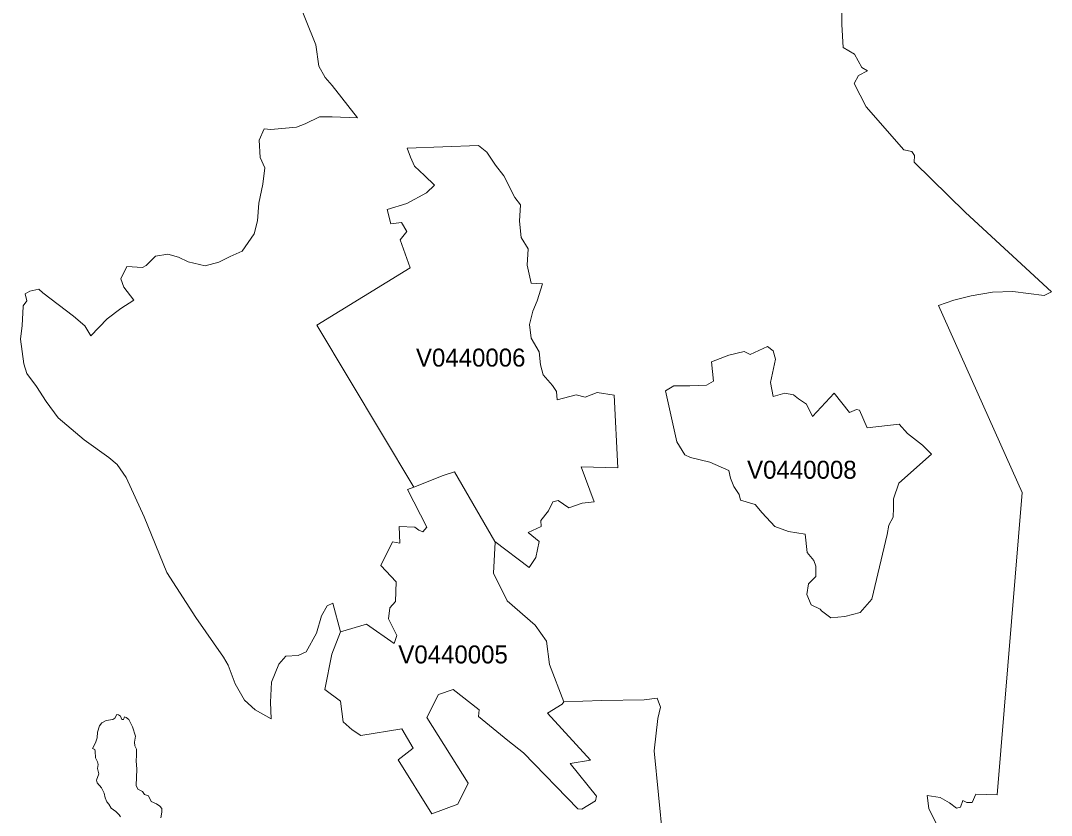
# Model space of a CAD drawing. Extents: x 369010 to 735936, y 6377141 to 6616555.
# Drawn here: x 380842 to 386582, y 6458370 to 6462793 of the extents above; entities that cross this region are included whole.
import ezdxf
from ezdxf.enums import TextEntityAlignment as Align

# ---------------------------------------------------------------- set-up
doc = ezdxf.new("R2010")
doc.units = 0
doc.header["$LTSCALE"] = 40
doc.layers.add('3', color=7, linetype='Continuous', lineweight=13)
doc.layers.add('4', color=7, linetype='Continuous')

msp = doc.modelspace()

# ---------------------------------------------------------------- linework, layer by layer
at = {"layer": '3'}
for points in [[(382370.35, 6462944.88), (382485.87, 6462658.56), (382503.42, 6462538.73), (382537.51, 6462477), (382576.9, 6462430.99), (382718.74, 6462252.41), (382576.9, 6462257.54), (382506.06, 6462257.05), (382425.96, 6462218.98), (382378.79, 6462199.28), (382235.63, 6462186.04), (382197.57, 6462191.34), (382169.93, 6462128.28), (382175.22, 6462031.13), (382202.2, 6461974.03), (382190.45, 6461882.01), (382168.11, 6461776.92), (382161.49, 6461678.28), (382141.79, 6461606.12), (382074.93, 6461509.96), (382008.06, 6461479.84), (381945.01, 6461448.23), (381870.2, 6461427.21), (381775.53, 6461450.88), (381721.74, 6461475.87), (381661, 6461492.42), (381593.97, 6461481.83), (381540.18, 6461430.68), (381520.49, 6461418.77), (381433.93, 6461424.06), (381399.67, 6461355.71), (381416.72, 6461308.38), (381472, 6461237.54), (381399.67, 6461190.21), (381323.37, 6461133.94), (381232.84, 6461037.94), (381198.75, 6461093.22), (381135.69, 6461148.33), (380966.38, 6461278.42), (380942.71, 6461298.12), (380894.06, 6461286.36), (380867.91, 6461271.8), (380875.68, 6461232.41), (380855.99, 6461206.1), (380855.82, 6461201.79), (380849.7, 6461096.04), (380841.92, 6461019.74), (380860.29, 6460881.87), (380876.02, 6460829.24), (380929.8, 6460756.92), (380983.59, 6460672.84), (381051.78, 6460582.81), (381194.94, 6460459.34), (381333.97, 6460362.19), (381379.98, 6460322.64), (381429.96, 6460249.15), (381529.92, 6460032.01), (381655.87, 6459722.02), (381817.24, 6459470.12), (381972.15, 6459250.83), (381998.46, 6459206.15), (382037.52, 6459101.55), (382088.66, 6459010.85), (382147.75, 6458956.9), (382237.12, 6458907.08), (382233.15, 6458998.93), (382238.44, 6459110.65), (382279.16, 6459210.61), (382318.55, 6459255.3), (382388.06, 6459259.11), (382431.26, 6459279.46), (382490.34, 6459383.23), (382517.98, 6459479.23), (382548.1, 6459535.66), (382579.71, 6459550.23), (382622.58, 6459390.68), (382767.73, 6459432.89), (382922.64, 6459326.8), (382937.04, 6459370.33)], [(380849.7, 6461096.04), (380855.82, 6461201.79), (380855.99, 6461206.1), (380875.68, 6461232.41), (380867.91, 6461271.8), (380894.06, 6461286.36), (380942.71, 6461298.12), (380966.38, 6461278.42), (381135.69, 6461148.33), (381198.75, 6461093.22), (381232.84, 6461037.94), (381323.37, 6461133.94), (381399.67, 6461190.21), (381472, 6461237.54), (381416.72, 6461308.38), (381399.67, 6461355.71), (381433.93, 6461424.06), (381520.49, 6461418.77), (381540.18, 6461430.68), (381593.97, 6461481.83), (381661, 6461492.42), (381721.74, 6461475.87), (381775.53, 6461450.88), (381870.2, 6461427.21), (381945.01, 6461448.23), (382008.06, 6461479.84), (382074.93, 6461509.96), (382141.79, 6461606.12), (382161.49, 6461678.28), (382168.11, 6461776.92), (382190.45, 6461882.01), (382202.2, 6461974.03), (382175.22, 6462031.13), (382169.93, 6462128.28), (382197.57, 6462191.34), (382235.63, 6462186.04), (382378.79, 6462199.28), (382425.96, 6462218.98), (382506.06, 6462257.05), (382576.9, 6462257.54), (382718.74, 6462252.41), (382576.9, 6462430.99), (382537.51, 6462477), (382503.42, 6462538.73), (382485.87, 6462658.56), (382370.35, 6462944.88)], [(385938.12, 6458328.64), (385898.57, 6458407.75), (385889.3, 6458480.41), (385963.11, 6458468.49), (386014.58, 6458439.53), (386052.82, 6458410.4), (386075.16, 6458415.7), (386089.72, 6458451.45), (386110.91, 6458440.85), (386141.19, 6458440.85), (386160.89, 6458487.03), (386280.88, 6458484.38), (386419.9, 6460166.9), (385952.52, 6461207.25), (386038.25, 6461236.22), (386135.07, 6461261.54), (386253.74, 6461281.23), (386367.11, 6461285.21), (386542.38, 6461262.86), (386581.93, 6461283.88), (386103.63, 6461724.45), (385818.63, 6462004.98), (385819.95, 6462041.89), (385804.23, 6462064.4), (385760.7, 6462073.67), (385551.01, 6462313.81), (385483.32, 6462442.74), (385506.98, 6462487.59), (385558.45, 6462512.75), (385526.84, 6462532.44), (385484.64, 6462606.42), (385422.74, 6462643.33), (385415.46, 6462771.76), (385412.81, 6462907.81)], [(385412.81, 6462907.81), (385415.46, 6462771.76), (385422.74, 6462643.33), (385484.64, 6462606.42), (385526.84, 6462532.44), (385558.45, 6462512.75), (385506.98, 6462487.59), (385483.32, 6462442.74), (385551.01, 6462313.81), (385760.7, 6462073.67), (385804.23, 6462064.4), (385819.95, 6462041.89), (385818.63, 6462004.98), (386103.63, 6461724.45), (386581.93, 6461283.88), (386542.38, 6461262.86), (386367.11, 6461285.21), (386253.74, 6461281.23), (386135.07, 6461261.54), (386038.25, 6461236.22), (385952.52, 6461207.25), (386419.9, 6460166.9), (386280.88, 6458484.38), (386160.89, 6458487.03), (386141.19, 6458440.85), (386110.91, 6458440.85), (386089.72, 6458451.45), (386075.16, 6458415.7), (386052.82, 6458410.4), (386014.58, 6458439.53), (385963.11, 6458468.49), (385889.3, 6458480.41), (385898.57, 6458407.75), (385938.12, 6458328.64)], [(382937.04, 6459370.33), (382891.03, 6459464.17), (382898.81, 6459524.74), (382929.26, 6459559.17), (382933.23, 6459668.56), (382847.66, 6459759.43), (382913.54, 6459892.66), (382954.41, 6459884.71), (382950.44, 6459977.06), (383037.5, 6459973.09), (383059.84, 6459957.37), (383081.03, 6459946.78), (383104.69, 6459973.09), (382996.78, 6460182.95), (383031.87, 6460196.85), (382490.84, 6461098.02), (383011.68, 6461417.78), (382954.91, 6461573.35), (382993.31, 6461619.52), (382963.85, 6461669.01), (382903.27, 6461661.23), (382883.41, 6461741.67), (382992.81, 6461774.6), (383102.38, 6461834.02), (383147.06, 6461876.22), (383090.46, 6461931.66), (383035.02, 6461981.81), (383012.67, 6462033.28), (382994.14, 6462083.43), (383392.34, 6462097.83), (383437.52, 6462060.92), (383486.18, 6461988.43), (383533.68, 6461929.02), (383594.42, 6461807.7), (383626.03, 6461766.66), (383620.07, 6461676.29), (383629.34, 6461586.42), (383667.57, 6461521.88), (383662.28, 6461430.85), (383684.62, 6461331.88), (383748.01, 6461327.91), (383718.88, 6461232.91), (383693.56, 6461175.48), (383675.18, 6461101.66), (383684.45, 6461025.03), (383730.46, 6460948.57), (383737.08, 6460877.24), (383751.65, 6460821.8), (383803.78, 6460762.54), (383826.29, 6460729.44), (383830.26, 6460681.94), (383935.69, 6460709.75), (383985.84, 6460697.83), (384051.71, 6460722.82), (384146.71, 6460708.42), (384167.06, 6460304.6), (383963.99, 6460309.89), (384035.16, 6460114.6), (383969.29, 6460107.98), (383895.47, 6460080.34), (383836.05, 6460122.54), (383805.77, 6460114.6), (383780.61, 6460064.45), (383738.9, 6460010.83), (383740.23, 6459976.57), (383669.06, 6459943.47), (383729.64, 6459893.48), (383711.26, 6459804.94), (383673.03, 6459748.34), (383482.04, 6459894.15), (383484.19, 6459890.67), (383475.09, 6459718.38), (383551.39, 6459563.3), (383706.96, 6459427.42), (383770.18, 6459338.88), (383786.9, 6459210.12), (383867.34, 6459001.75), (384078.68, 6459009.2), (384313.7, 6459013.17), (384386.02, 6459022.27), (384404.4, 6458972.29), (384391.16, 6458909.23), (384369.81, 6458729.16), (384417.3, 6458238.28)], [(384417.3, 6458238.28), (384369.81, 6458729.16), (384391.16, 6458909.23), (384404.4, 6458972.29), (384386.02, 6459022.27), (384313.7, 6459013.17), (384078.68, 6459009.2), (383867.34, 6459001.75), (383856.74, 6458988.51), (383776.31, 6458938.36), (384016.29, 6458677.69), (383902.92, 6458659.15), (384049.22, 6458477.1), (384043.93, 6458450.62), (383967.46, 6458404.44), (383945.12, 6458405.77), (383641.75, 6458717.25), (383554.86, 6458787.09), (383392.34, 6458920.49), (383396.31, 6458956.07), (383249.84, 6459070.93), (383169.57, 6459043.12), (383103.53, 6458913.87), (383334.25, 6458549.76), (383276.15, 6458431.09), (383131.17, 6458378.29), (382944.32, 6458678.85), (383027.4, 6458743.56), (382964.18, 6458851.64), (382735.95, 6458813.4), (382688.62, 6458846.34), (382638.47, 6458889.87), (382622.41, 6459005.72), (382536.85, 6459070.43), (382575.08, 6459266.72), (382622.58, 6459390.68), (382579.71, 6459550.23), (382548.1, 6459535.66), (382517.98, 6459479.23), (382490.34, 6459383.23), (382431.26, 6459279.46), (382388.06, 6459259.11), (382318.55, 6459255.3), (382279.16, 6459210.61), (382238.44, 6459110.65), (382233.15, 6458998.93), (382237.12, 6458907.08), (382147.75, 6458956.9), (382088.66, 6459010.85), (382037.52, 6459101.55), (381998.46, 6459206.15), (381972.15, 6459250.83), (381817.24, 6459470.12), (381655.87, 6459722.02), (381529.92, 6460032.01), (381429.96, 6460249.15), (381379.98, 6460322.64), (381333.97, 6460362.19), (381194.94, 6460459.34), (381051.78, 6460582.81), (380983.59, 6460672.84), (380929.8, 6460756.92), (380876.02, 6460829.24), (380860.29, 6460881.87), (380841.92, 6461019.74), (380849.7, 6461096.04)], [(381397.68, 6458360.92), (381391.4, 6458371.84), (381371.53, 6458391.7), (381345.88, 6458410.24), (381332.97, 6458432.58), (381322.55, 6458444.99), (381313.44, 6458466.84), (381307.48, 6458493.48), (381293.25, 6458523.44), (381268.59, 6458551.41), (381265.28, 6458566.14), (381276.7, 6458599.9), (381270.41, 6458630.36), (381273.39, 6458652.7), (381270.91, 6458667.43), (381258.66, 6458689.77), (381257.67, 6458726.85), (381254.85, 6458735.45), (381242.94, 6458741.58), (381259.49, 6458772.52), (381269.09, 6458801.49), (381270.41, 6458833.26), (381281.5, 6458868.02), (381294.24, 6458883.74), (381318.41, 6458897.48), (381354.65, 6458903.6), (381366.4, 6458910.72), (381377.49, 6458930.75), (381387.92, 6458929.75), (381398.35, 6458922.64), (381406.46, 6458902.61), (381414.07, 6458902.61), (381420.69, 6458917.84), (381428.8, 6458915.02), (381444.03, 6458903.6), (381464.38, 6458863.22), (381481.43, 6458809.93), (381475.8, 6458777.66), (381478.62, 6458755.81), (381487.72, 6458737.27), (381487.72, 6458703.51), (381484.74, 6458672.56), (381489.54, 6458627.54), (381484.74, 6458535.69), (381495.33, 6458514.83), (381521.48, 6458502.92), (381531.91, 6458484.88), (381553.26, 6458478.26), (381569.48, 6458445.99), (381599.27, 6458433.08), (381617.14, 6458420.33), (381628.07, 6458407.42), (381628.07, 6458386.57), (381622.44, 6458355.12)]]:
    msp.add_lwpolyline(points, dxfattribs=at)
for points in [[(383031.87, 6460196.85), (383195.39, 6460260.41), (383258.78, 6460281.42), (383482.04, 6459894.15), (383673.03, 6459748.34), (383711.26, 6459804.94), (383729.64, 6459893.48), (383669.06, 6459943.47), (383740.23, 6459976.57), (383738.9, 6460010.83), (383780.61, 6460064.45), (383805.77, 6460114.6), (383836.05, 6460122.54), (383895.47, 6460080.34), (383969.29, 6460107.98), (384035.16, 6460114.6), (383963.99, 6460309.89), (384167.06, 6460304.6), (384146.71, 6460708.42), (384051.71, 6460722.82), (383985.84, 6460697.83), (383935.69, 6460709.75), (383830.26, 6460681.94), (383826.29, 6460729.44), (383803.78, 6460762.54), (383751.65, 6460821.8), (383737.08, 6460877.24), (383730.46, 6460948.57), (383684.45, 6461025.03), (383675.18, 6461101.66), (383693.56, 6461175.48), (383718.88, 6461232.91), (383748.01, 6461327.91), (383684.62, 6461331.88), (383662.28, 6461430.85), (383667.57, 6461521.88), (383629.34, 6461586.42), (383620.07, 6461676.29), (383626.03, 6461766.66), (383594.42, 6461807.7), (383533.68, 6461929.02), (383486.18, 6461988.43), (383437.52, 6462060.92), (383392.34, 6462097.83), (382994.14, 6462083.43), (383012.67, 6462033.28), (383035.02, 6461981.81), (383090.46, 6461931.66), (383147.06, 6461876.22), (383102.38, 6461834.02), (382992.81, 6461774.6), (382883.41, 6461741.67), (382903.27, 6461661.23), (382963.85, 6461669.01), (382993.31, 6461619.52), (382954.91, 6461573.35), (383011.68, 6461417.78), (382490.84, 6461098.02)], [(385732.4, 6460219.03), (385913.46, 6460379.24), (385864.64, 6460430.71), (385780.23, 6460494.1), (385734.05, 6460546.89), (385556.14, 6460527.2), (385512.61, 6460624.85), (385496.72, 6460628.82), (385457.17, 6460611.61), (385372.92, 6460719.84), (385252.11, 6460589.59), (385219.17, 6460658.11), (385173, 6460687.24), (385145.36, 6460710.91), (385097.86, 6460718.85), (385033.31, 6460701.64), (385017.42, 6460779.59), (385046.39, 6460908.85), (385031.99, 6460955.03), (385001.7, 6460978.86), (384905.38, 6460934.01), (384871.12, 6460951.05), (384785.39, 6460931.36), (384689.23, 6460892.96), (384700.98, 6460786.21), (384660.76, 6460764.2), (384568.41, 6460760.23), (384480.03, 6460760.23), (384433.52, 6460733.25), (384496.75, 6460448.25), (384540.27, 6460376.92), (384572.88, 6460360.87), (384679.63, 6460335.71), (384786.54, 6460289.53), (384795.65, 6460246.01), (384812.86, 6460199.83), (384843.15, 6460156.3), (384851.09, 6460124.53), (384931.53, 6460099.54), (384972.07, 6460053.86), (385042.08, 6459977.23), (385117.22, 6459949.59), (385210.73, 6459935.02), (385222.65, 6459833.41), (385258.23, 6459787.23), (385271.14, 6459756.94), (385269.82, 6459698.85), (385230.26, 6459657.97), (385219.67, 6459598.56), (385244.66, 6459540.46), (385293.48, 6459518.12), (385301.43, 6459508.85), (385354.06, 6459469.3), (385431.84, 6459475.92), (385517.58, 6459499.58), (385582.29, 6459572.24), (385666.69, 6459933.7), (385677.29, 6459985.17), (385700.95, 6460030.02), (385703.6, 6460081.5), (385703.6, 6460131.64)], [(385732.4, 6460219.03), (385703.6, 6460131.64), (385703.6, 6460081.5), (385700.95, 6460030.02), (385677.29, 6459985.17), (385666.69, 6459933.7), (385582.29, 6459572.24), (385517.58, 6459499.58), (385431.84, 6459475.92), (385354.06, 6459469.3), (385301.43, 6459508.85), (385293.48, 6459518.12), (385244.66, 6459540.46), (385219.67, 6459598.56), (385230.26, 6459657.97), (385269.82, 6459698.85), (385271.14, 6459756.94), (385258.23, 6459787.23), (385222.65, 6459833.41), (385210.73, 6459935.02), (385117.22, 6459949.59), (385042.08, 6459977.23), (384972.07, 6460053.86), (384931.53, 6460099.54), (384851.09, 6460124.53), (384843.15, 6460156.3), (384812.86, 6460199.83), (384795.65, 6460246.01), (384786.54, 6460289.53), (384679.63, 6460335.71), (384572.88, 6460360.87), (384540.27, 6460376.92), (384496.75, 6460448.25), (384433.52, 6460733.25), (384480.03, 6460760.23), (384568.41, 6460760.23), (384660.76, 6460764.2), (384700.98, 6460786.21), (384689.23, 6460892.96), (384785.39, 6460931.36), (384871.12, 6460951.05), (384905.38, 6460934.01), (385001.7, 6460978.86), (385031.99, 6460955.03), (385046.39, 6460908.85), (385017.42, 6460779.59), (385033.31, 6460701.64), (385097.86, 6460718.85), (385145.36, 6460710.91), (385173, 6460687.24), (385219.17, 6460658.11), (385252.11, 6460589.59), (385372.92, 6460719.84), (385457.17, 6460611.61), (385496.72, 6460628.82), (385512.61, 6460624.85), (385556.14, 6460527.2), (385734.05, 6460546.89), (385780.23, 6460494.1), (385864.64, 6460430.71), (385913.46, 6460379.24)], [(383031.87, 6460196.85), (382996.78, 6460182.95), (383104.69, 6459973.09), (383081.03, 6459946.78), (383059.84, 6459957.37), (383037.5, 6459973.09), (382950.44, 6459977.06), (382954.41, 6459884.71), (382913.54, 6459892.66), (382847.66, 6459759.43), (382933.23, 6459668.56), (382929.26, 6459559.17), (382898.81, 6459524.74), (382891.03, 6459464.17), (382937.04, 6459370.33), (382922.64, 6459326.8), (382767.73, 6459432.89), (382622.58, 6459390.68), (382575.08, 6459266.72), (382536.85, 6459070.43), (382622.41, 6459005.72), (382638.47, 6458889.87), (382688.62, 6458846.34), (382735.95, 6458813.4), (382964.18, 6458851.64), (383027.4, 6458743.56), (382944.32, 6458678.85), (383131.17, 6458378.29), (383276.15, 6458431.09), (383334.25, 6458549.76), (383103.53, 6458913.87), (383169.57, 6459043.12), (383249.84, 6459070.93), (383396.31, 6458956.07), (383392.34, 6458920.49), (383554.86, 6458787.09), (383641.75, 6458717.25), (383945.12, 6458405.77), (383967.46, 6458404.44), (384043.93, 6458450.62), (384049.22, 6458477.1), (383902.92, 6458659.15), (384016.29, 6458677.69), (383776.31, 6458938.36), (383856.74, 6458988.51), (383867.34, 6459001.75), (383786.9, 6459210.12), (383770.18, 6459338.88), (383706.96, 6459427.42), (383551.39, 6459563.3), (383475.09, 6459718.38), (383484.19, 6459890.67), (383482.04, 6459894.15), (383258.78, 6460281.42), (383195.39, 6460260.41)]]:
    msp.add_lwpolyline(points, close=True, dxfattribs=at)

# ---------------------------------------------------------------- texts
at = {"layer": '4'}
for s, p in [('V0440006', (383348.37, 6460867.31)), ('V0440008', (385192.44, 6460243.13)), ('V0440005', (383250.18, 6459215.09))]:
    msp.add_text(s, height=100, dxfattribs=at).set_placement(p, align=Align.CENTER)

doc.saveas('drawing.dxf')
